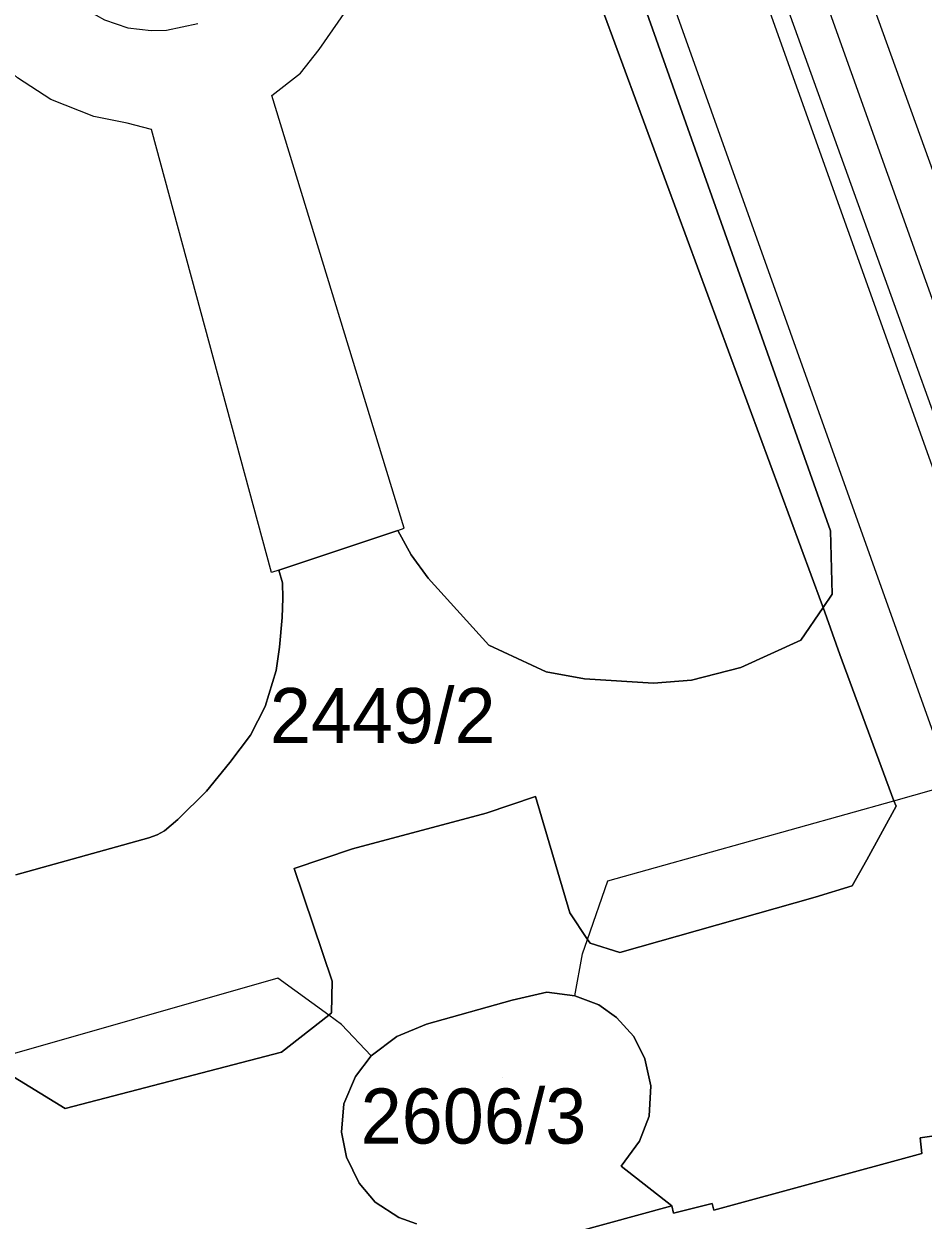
# Model space of a CAD drawing. Extents: x -263423 to -261326, y -1240067 to -1237864.
# Drawn here: x -262856 to -262823.4, y -1239408.14 to -1239364.75 of the extents above; entities that cross this region are included whole.
import ezdxf

# ---------------------------------------------------------------- set-up
doc = ezdxf.new("R2010")
doc.units = 0
for name, color, linetype in [('body_kn', 7, 'Continuous'), ('kladpar_druhypozemkov', 7, 'Continuous'), ('kladpar_hranice', 7, 'Continuous'), ('kladpar_parcelnecisla', 7, 'Continuous'), ('kladpar_plochy', 7, 'Continuous'), ('tarchy_linie', 7, 'Continuous'), ('zappar_hrandruhpozemk', 7, 'Continuous')]:
    doc.layers.add(name, color=color, linetype=linetype)

msp = doc.modelspace()

# ---------------------------------------------------------------- linework, layer by layer
at = {"layer": 'body_kn'}
for p, q in [((-262852.23, -1239364.89), (-262852.23, -1239364.89)), ((-262851.39, -1239364.98), (-262851.39, -1239364.98)), ((-262850.83, -1239364.97), (-262850.83, -1239364.97)), ((-262845.29, -1239365.67), (-262845.29, -1239365.67)), ((-262845.97, -1239366.53), (-262845.97, -1239366.53)), ((-262855.02, -1239367.49), (-262855.02, -1239367.49)), ((-262847.01, -1239367.34), (-262847.01, -1239367.34)), ((-262853.46, -1239368.11), (-262853.46, -1239368.11)), ((-262852.26, -1239368.35), (-262852.26, -1239368.35)), ((-262851.37, -1239368.57), (-262851.37, -1239368.57)), ((-262842.44, -1239383.13), (-262842.44, -1239383.13)), ((-262842.44, -1239383.13), (-262842.44, -1239383.13)), ((-262842.21, -1239383.04), (-262842.21, -1239383.04)), ((-262826.75, -1239383.14), (-262826.75, -1239383.14)), ((-262841.96, -1239384.01), (-262841.96, -1239384.01)), ((-262846.76, -1239384.57), (-262846.76, -1239384.57)), ((-262846.76, -1239384.57), (-262846.76, -1239384.57)), ((-262847.02, -1239384.65), (-262847.02, -1239384.65)), ((-262846.63, -1239385.02), (-262846.63, -1239385.02)), ((-262841.34, -1239384.85), (-262841.34, -1239384.85)), ((-262826.7, -1239385.44), (-262826.7, -1239385.44)), ((-262846.61, -1239385.58), (-262846.61, -1239385.58)), ((-262827.08, -1239385.76), (-262827.08, -1239385.76)), ((-262827.02, -1239385.92), (-262827.02, -1239385.92)), ((-262827.02, -1239385.92), (-262827.02, -1239385.92)), ((-262846.64, -1239386.28), (-262846.64, -1239386.28)), ((-262827.83, -1239387.1), (-262827.83, -1239387.1)), ((-262846.73, -1239387.36), (-262846.73, -1239387.36)), ((-262839.15, -1239387.29), (-262839.15, -1239387.29)), ((-262826.42, -1239387.62), (-262826.42, -1239387.62)), ((-262830.01, -1239388.1), (-262830.01, -1239388.1)), ((-262846.86, -1239388.2), (-262846.86, -1239388.2)), ((-262837.06, -1239388.25), (-262837.06, -1239388.25)), ((-262835.67, -1239388.51), (-262835.67, -1239388.51)), ((-262833.17, -1239388.67), (-262833.17, -1239388.67)), ((-262831.79, -1239388.56), (-262831.79, -1239388.56)), ((-262847.25, -1239389.51), (-262847.25, -1239389.51)), ((-262847.78, -1239390.55), (-262847.78, -1239390.55)), ((-262848.53, -1239391.54), (-262848.53, -1239391.54)), ((-262849.38, -1239392.58), (-262849.38, -1239392.58)), ((-262837.45, -1239392.78), (-262837.45, -1239392.78)), ((-262824.46, -1239392.93), (-262824.46, -1239392.93)), ((-262824.38, -1239393.13), (-262824.38, -1239393.13)), ((-262850.42, -1239393.61), (-262850.42, -1239393.61)), ((-262839.24, -1239393.38), (-262839.24, -1239393.38)), ((-262851.17, -1239394.17), (-262851.17, -1239394.17)), ((-262850.9, -1239394.02), (-262850.9, -1239394.02)), ((-262851.47, -1239394.28), (-262851.47, -1239394.28)), ((-262844.09, -1239394.67), (-262844.09, -1239394.67)), ((-262846.2, -1239395.39), (-262846.2, -1239395.39)), ((-262825.44, -1239395.08), (-262825.44, -1239395.08)), ((-262834.83, -1239395.84), (-262834.83, -1239395.84)), ((-262825.97, -1239396.02), (-262825.97, -1239396.02)), ((-262827.31, -1239396.43), (-262827.31, -1239396.43)), ((-262836.21, -1239397), (-262836.21, -1239397)), ((-262835.57, -1239397.96), (-262835.57, -1239397.96)), ((-262835.47, -1239398.1), (-262835.47, -1239398.1)), ((-262835.75, -1239398.49), (-262835.75, -1239398.49)), ((-262834.4, -1239398.44), (-262834.4, -1239398.44)), ((-262846.8, -1239399.37), (-262846.8, -1239399.37)), ((-262844.83, -1239399.48), (-262844.83, -1239399.48)), ((-262838.3, -1239400.16), (-262838.3, -1239400.16)), ((-262837.04, -1239399.88), (-262837.04, -1239399.88)), ((-262836.02, -1239400.01), (-262836.02, -1239400.01)), ((-262836.02, -1239400.01), (-262836.02, -1239400.01)), ((-262835.54, -1239400.19), (-262835.54, -1239400.19)), ((-262844.85, -1239400.63), (-262844.85, -1239400.63)), ((-262835.16, -1239400.34), (-262835.16, -1239400.34)), ((-262844.95, -1239400.71), (-262844.95, -1239400.71)), ((-262844.49, -1239401.05), (-262844.49, -1239401.05)), ((-262841.41, -1239401.04), (-262841.41, -1239401.04)), ((-262834.51, -1239400.8), (-262834.51, -1239400.8)), ((-262842.48, -1239401.48), (-262842.48, -1239401.48)), ((-262833.89, -1239401.48), (-262833.89, -1239401.48)), ((-262846.66, -1239402.05), (-262846.66, -1239402.05)), ((-262843.41, -1239402.18), (-262843.41, -1239402.18)), ((-262843.41, -1239402.18), (-262843.41, -1239402.18)), ((-262833.49, -1239402.3), (-262833.49, -1239402.3)), ((-262843.98, -1239402.94), (-262843.98, -1239402.94)), ((-262833.27, -1239403.28), (-262833.27, -1239403.28)), ((-262854.51, -1239404.1), (-262854.51, -1239404.1)), ((-262844.4, -1239403.93), (-262844.4, -1239403.93)), ((-262833.33, -1239404.37), (-262833.33, -1239404.37)), ((-262844.49, -1239404.95), (-262844.49, -1239404.95)), ((-262833.68, -1239405.28), (-262833.68, -1239405.28)), ((-262823.51, -1239405.16), (-262823.51, -1239405.16)), ((-262844.3, -1239405.86), (-262844.3, -1239405.86)), ((-262823.45, -1239405.73), (-262823.45, -1239405.73)), ((-262823.45, -1239405.73), (-262823.45, -1239405.73)), ((-262834.34, -1239406.19), (-262834.34, -1239406.19)), ((-262843.84, -1239406.8), (-262843.84, -1239406.8)), ((-262843.26, -1239407.5), (-262843.26, -1239407.5)), ((-262832.51, -1239407.63), (-262832.51, -1239407.63)), ((-262832.51, -1239407.63), (-262832.51, -1239407.63)), ((-262831.05, -1239407.54), (-262831.05, -1239407.54)), ((-262842.41, -1239408.05), (-262842.41, -1239408.05)), ((-262832.45, -1239407.89), (-262832.45, -1239407.89)), ((-262830.99, -1239407.79), (-262830.99, -1239407.79))]:
    msp.add_line(p, q, dxfattribs=at)
at = {"layer": 'kladpar_druhypozemkov'}
for p, q in [((-262843.14, -1239388.6), (-262843.14, -1239388.6)), ((-262838.66, -1239402.96), (-262838.66, -1239402.96))]:
    msp.add_line(p, q, dxfattribs=at)
at = {"layer": 'kladpar_hranice'}
for points in [[(-262827.02, -1239385.92), (-262827.08, -1239385.76), (-262835.7, -1239362.38), (-262836.48, -1239360.14), (-262836.97, -1239358.84), (-262838.48, -1239354.86), (-262847.69, -1239330.48), (-262848.11, -1239329.26), (-262848.8, -1239328.8), (-262849.74, -1239328.27), (-262848.57, -1239328.02), (-262847.42, -1239328.31), (-262846.62, -1239328.87), (-262845.39, -1239330.53), (-262836.99, -1239354.45), (-262835.49, -1239358.46), (-262826.75, -1239383.14), (-262826.7, -1239385.44), (-262827.02, -1239385.92)], [(-262825.44, -1239395.08), (-262824.38, -1239393.13), (-262824.46, -1239392.93), (-262826.42, -1239387.62), (-262827.02, -1239385.92), (-262826.7, -1239385.44), (-262826.75, -1239383.14), (-262835.49, -1239358.46)], [(-262835.7, -1239362.38), (-262827.08, -1239385.76), (-262827.02, -1239385.92), (-262827.83, -1239387.1), (-262830.01, -1239388.1), (-262831.79, -1239388.56), (-262833.17, -1239388.67), (-262835.67, -1239388.51), (-262837.06, -1239388.25), (-262839.15, -1239387.29), (-262841.34, -1239384.85), (-262841.96, -1239384.01), (-262842.44, -1239383.13), (-262846.76, -1239384.57), (-262846.63, -1239385.02), (-262846.61, -1239385.58), (-262846.64, -1239386.28), (-262846.73, -1239387.36), (-262846.86, -1239388.2), (-262847.25, -1239389.51), (-262847.78, -1239390.55), (-262848.53, -1239391.54), (-262849.38, -1239392.58), (-262850.42, -1239393.61), (-262850.9, -1239394.02), (-262851.17, -1239394.17), (-262851.47, -1239394.28), (-262856.29, -1239395.62)], [(-262867.91, -1239362.97), (-262866.88, -1239367.38), (-262860.55, -1239393.7), (-262859.83, -1239394.76), (-262858.55, -1239395.6), (-262858.37, -1239395.6), (-262857.12, -1239402.32), (-262857.08, -1239402.52), (-262854.51, -1239404.1), (-262846.66, -1239402.05), (-262844.95, -1239400.71), (-262844.85, -1239400.63), (-262844.83, -1239399.48), (-262846.2, -1239395.39), (-262844.09, -1239394.67), (-262839.24, -1239393.38), (-262837.45, -1239392.78), (-262836.21, -1239397), (-262835.57, -1239397.96), (-262835.47, -1239398.1), (-262834.4, -1239398.44), (-262827.31, -1239396.43), (-262825.97, -1239396.02), (-262825.44, -1239395.08)], [(-262856.29, -1239395.62), (-262851.47, -1239394.28), (-262851.17, -1239394.17), (-262850.9, -1239394.02), (-262850.42, -1239393.61), (-262849.38, -1239392.58), (-262848.53, -1239391.54), (-262847.78, -1239390.55), (-262847.25, -1239389.51), (-262846.86, -1239388.2), (-262846.73, -1239387.36), (-262846.64, -1239386.28), (-262846.61, -1239385.58), (-262846.63, -1239385.02), (-262846.76, -1239384.57), (-262842.44, -1239383.13), (-262841.96, -1239384.01), (-262841.34, -1239384.85), (-262839.15, -1239387.29), (-262837.06, -1239388.25), (-262835.67, -1239388.51), (-262833.17, -1239388.67), (-262831.79, -1239388.56), (-262830.01, -1239388.1), (-262827.83, -1239387.1), (-262827.02, -1239385.92), (-262826.42, -1239387.62), (-262824.46, -1239392.93), (-262824.38, -1239393.13), (-262825.44, -1239395.08), (-262825.97, -1239396.02), (-262827.31, -1239396.43), (-262834.4, -1239398.44), (-262835.47, -1239398.1), (-262835.57, -1239397.96), (-262836.21, -1239397), (-262837.45, -1239392.78), (-262839.24, -1239393.38), (-262844.09, -1239394.67), (-262846.2, -1239395.39), (-262844.83, -1239399.48), (-262844.85, -1239400.63), (-262844.95, -1239400.71), (-262846.66, -1239402.05), (-262854.51, -1239404.1), (-262857.08, -1239402.52)], [(-262841.77, -1239408.28), (-262842.41, -1239408.05), (-262843.26, -1239407.5), (-262843.84, -1239406.8), (-262844.3, -1239405.86), (-262844.49, -1239404.95), (-262844.4, -1239403.93), (-262843.98, -1239402.94), (-262843.41, -1239402.18), (-262842.48, -1239401.48), (-262841.41, -1239401.04), (-262838.3, -1239400.16), (-262837.04, -1239399.88), (-262836.02, -1239400.01), (-262835.54, -1239400.19), (-262835.16, -1239400.34), (-262834.51, -1239400.8), (-262833.89, -1239401.48), (-262833.49, -1239402.3), (-262833.27, -1239403.28), (-262833.33, -1239404.37), (-262833.68, -1239405.28), (-262834.34, -1239406.19), (-262832.51, -1239407.63)], [(-262823.51, -1239405.16), (-262823.45, -1239405.73), (-262830.99, -1239407.79), (-262831.05, -1239407.54), (-262832.45, -1239407.89), (-262832.51, -1239407.63), (-262834.34, -1239406.19), (-262833.68, -1239405.28), (-262833.33, -1239404.37), (-262833.27, -1239403.28), (-262833.49, -1239402.3), (-262833.89, -1239401.48), (-262834.51, -1239400.8), (-262835.16, -1239400.34), (-262835.54, -1239400.19), (-262836.02, -1239400.01), (-262837.04, -1239399.88), (-262838.3, -1239400.16), (-262841.41, -1239401.04), (-262842.48, -1239401.48), (-262843.41, -1239402.18), (-262843.98, -1239402.94), (-262844.4, -1239403.93), (-262844.49, -1239404.95), (-262844.3, -1239405.86), (-262843.84, -1239406.8), (-262843.26, -1239407.5), (-262842.41, -1239408.05), (-262841.77, -1239408.28)], [(-262823.45, -1239405.73), (-262823.51, -1239405.16), (-262822.74, -1239405.05)], [(-262822.74, -1239405.05), (-262823.51, -1239405.16)], [(-262841.96, -1239410.22), (-262832.51, -1239407.63), (-262832.45, -1239407.89), (-262831.05, -1239407.54), (-262830.99, -1239407.79), (-262823.45, -1239405.73)], [(-262832.51, -1239407.63), (-262841.96, -1239410.22)]]:
    msp.add_lwpolyline(points, dxfattribs=at)
at = {"layer": 'kladpar_plochy'}
for p, q in [((-262826.75, -1239383.14), (-262835.49, -1239358.46)), ((-262826.7, -1239385.44), (-262826.75, -1239383.14)), ((-262827.02, -1239385.92), (-262826.7, -1239385.44)), ((-262826.42, -1239387.62), (-262827.02, -1239385.92)), ((-262824.46, -1239392.93), (-262826.42, -1239387.62)), ((-262839.24, -1239393.38), (-262837.45, -1239392.78)), ((-262837.45, -1239392.78), (-262836.21, -1239397)), ((-262825.44, -1239395.08), (-262824.38, -1239393.13)), ((-262824.38, -1239393.13), (-262824.46, -1239392.93)), ((-262844.09, -1239394.67), (-262839.24, -1239393.38)), ((-262846.2, -1239395.39), (-262844.09, -1239394.67)), ((-262844.83, -1239399.48), (-262846.2, -1239395.39)), ((-262825.97, -1239396.02), (-262825.44, -1239395.08)), ((-262827.31, -1239396.43), (-262825.97, -1239396.02)), ((-262834.4, -1239398.44), (-262827.31, -1239396.43)), ((-262836.21, -1239397), (-262835.57, -1239397.96)), ((-262835.57, -1239397.96), (-262835.47, -1239398.1)), ((-262835.47, -1239398.1), (-262834.4, -1239398.44)), ((-262844.85, -1239400.63), (-262844.83, -1239399.48)), ((-262838.3, -1239400.16), (-262841.41, -1239401.04)), ((-262837.04, -1239399.88), (-262838.3, -1239400.16)), ((-262836.02, -1239400.01), (-262837.04, -1239399.88)), ((-262835.54, -1239400.19), (-262836.02, -1239400.01)), ((-262835.16, -1239400.34), (-262835.54, -1239400.19)), ((-262844.95, -1239400.71), (-262844.85, -1239400.63)), ((-262834.51, -1239400.8), (-262835.16, -1239400.34)), ((-262846.66, -1239402.05), (-262844.95, -1239400.71)), ((-262841.41, -1239401.04), (-262842.48, -1239401.48)), ((-262833.89, -1239401.48), (-262834.51, -1239400.8)), ((-262842.48, -1239401.48), (-262843.41, -1239402.18)), ((-262833.49, -1239402.3), (-262833.89, -1239401.48)), ((-262854.51, -1239404.1), (-262846.66, -1239402.05)), ((-262843.41, -1239402.18), (-262843.98, -1239402.94)), ((-262833.27, -1239403.28), (-262833.49, -1239402.3)), ((-262857.08, -1239402.52), (-262854.51, -1239404.1)), ((-262843.98, -1239402.94), (-262844.4, -1239403.93)), ((-262833.33, -1239404.37), (-262833.27, -1239403.28)), ((-262844.4, -1239403.93), (-262844.49, -1239404.95)), ((-262833.68, -1239405.28), (-262833.33, -1239404.37)), ((-262844.49, -1239404.95), (-262844.3, -1239405.86)), ((-262834.34, -1239406.19), (-262833.68, -1239405.28)), ((-262822.74, -1239405.05), (-262823.51, -1239405.16)), ((-262823.51, -1239405.16), (-262823.45, -1239405.73)), ((-262844.3, -1239405.86), (-262843.84, -1239406.8)), ((-262823.45, -1239405.73), (-262830.99, -1239407.79)), ((-262832.51, -1239407.63), (-262834.34, -1239406.19)), ((-262843.84, -1239406.8), (-262843.26, -1239407.5)), ((-262843.26, -1239407.5), (-262842.41, -1239408.05)), ((-262832.45, -1239407.89), (-262832.51, -1239407.63)), ((-262831.05, -1239407.54), (-262832.45, -1239407.89)), ((-262830.99, -1239407.79), (-262831.05, -1239407.54)), ((-262842.41, -1239408.05), (-262841.77, -1239408.28))]:
    msp.add_line(p, q, dxfattribs=at)
msp.add_lwpolyline([(-262827.02, -1239385.92), (-262827.08, -1239385.76), (-262835.7, -1239362.38), (-262836.48, -1239360.14), (-262836.97, -1239358.84), (-262838.48, -1239354.86), (-262847.69, -1239330.48), (-262848.11, -1239329.26), (-262848.8, -1239328.8), (-262849.74, -1239328.27), (-262848.57, -1239328.02), (-262847.42, -1239328.31), (-262846.62, -1239328.87), (-262845.39, -1239330.53), (-262836.99, -1239354.45), (-262835.49, -1239358.46), (-262826.75, -1239383.14), (-262826.7, -1239385.44)], close=True, dxfattribs=at)
for points in [[(-262835.7, -1239362.38), (-262827.08, -1239385.76), (-262827.02, -1239385.92), (-262827.83, -1239387.1), (-262830.01, -1239388.1), (-262831.79, -1239388.56), (-262833.17, -1239388.67), (-262835.67, -1239388.51), (-262837.06, -1239388.25), (-262839.15, -1239387.29), (-262841.34, -1239384.85), (-262841.96, -1239384.01), (-262842.44, -1239383.13), (-262846.76, -1239384.57), (-262846.63, -1239385.02), (-262846.61, -1239385.58), (-262846.64, -1239386.28), (-262846.73, -1239387.36), (-262846.86, -1239388.2), (-262847.25, -1239389.51), (-262847.78, -1239390.55), (-262848.53, -1239391.54), (-262849.38, -1239392.58), (-262850.42, -1239393.61), (-262850.9, -1239394.02), (-262851.17, -1239394.17), (-262851.47, -1239394.28), (-262856.29, -1239395.62)], [(-262856.29, -1239395.62), (-262851.47, -1239394.28), (-262851.17, -1239394.17), (-262850.9, -1239394.02), (-262850.42, -1239393.61), (-262849.38, -1239392.58), (-262848.53, -1239391.54), (-262847.78, -1239390.55), (-262847.25, -1239389.51), (-262846.86, -1239388.2), (-262846.73, -1239387.36), (-262846.64, -1239386.28), (-262846.61, -1239385.58), (-262846.63, -1239385.02), (-262846.76, -1239384.57), (-262842.44, -1239383.13), (-262841.96, -1239384.01), (-262841.34, -1239384.85), (-262839.15, -1239387.29), (-262837.06, -1239388.25), (-262835.67, -1239388.51), (-262833.17, -1239388.67), (-262831.79, -1239388.56), (-262830.01, -1239388.1), (-262827.83, -1239387.1), (-262827.02, -1239385.92), (-262826.42, -1239387.62), (-262824.46, -1239392.93), (-262824.38, -1239393.13), (-262825.44, -1239395.08), (-262825.97, -1239396.02), (-262827.31, -1239396.43), (-262834.4, -1239398.44), (-262835.47, -1239398.1), (-262835.57, -1239397.96), (-262836.21, -1239397), (-262837.45, -1239392.78), (-262839.24, -1239393.38), (-262844.09, -1239394.67), (-262846.2, -1239395.39), (-262844.83, -1239399.48), (-262844.85, -1239400.63), (-262844.95, -1239400.71), (-262846.66, -1239402.05), (-262854.51, -1239404.1), (-262857.08, -1239402.52)], [(-262841.77, -1239408.28), (-262842.41, -1239408.05), (-262843.26, -1239407.5), (-262843.84, -1239406.8), (-262844.3, -1239405.86), (-262844.49, -1239404.95), (-262844.4, -1239403.93), (-262843.98, -1239402.94), (-262843.41, -1239402.18), (-262842.48, -1239401.48), (-262841.41, -1239401.04), (-262838.3, -1239400.16), (-262837.04, -1239399.88), (-262836.02, -1239400.01), (-262835.54, -1239400.19), (-262835.16, -1239400.34), (-262834.51, -1239400.8), (-262833.89, -1239401.48), (-262833.49, -1239402.3), (-262833.27, -1239403.28), (-262833.33, -1239404.37), (-262833.68, -1239405.28), (-262834.34, -1239406.19), (-262832.51, -1239407.63), (-262841.96, -1239410.22)], [(-262841.96, -1239410.22), (-262832.51, -1239407.63), (-262832.45, -1239407.89), (-262831.05, -1239407.54), (-262830.99, -1239407.79), (-262823.45, -1239405.73), (-262823.51, -1239405.16), (-262822.74, -1239405.05)]]:
    msp.add_lwpolyline(points, dxfattribs=at)
at = {"layer": 'tarchy_linie'}
for points in [[(-262876.1, -1239267.26), (-262859.65, -1239272.11), (-262836.46, -1239332.83), (-262813.8, -1239395.79), (-262782.96, -1239480.21), (-262751.68, -1239564.86), (-262738.56, -1239596.25), (-262720.83, -1239681.08), (-262703.16, -1239765.24), (-262676.39, -1239868.22), (-262673.88, -1239876.15)], [(-262887.4, -1239271.82), (-262886.03, -1239271.48), (-262870.18, -1239272.08), (-262862.78, -1239274.26), (-262862.15, -1239275.98), (-262860.74, -1239277.53), (-262839.23, -1239333.86), (-262816.57, -1239396.8)]]:
    msp.add_lwpolyline(points, dxfattribs=at)
at = {"layer": 'zappar_hrandruhpozemk'}
for p, q in [((-262846.33, -1239325.05), (-262822.37, -1239392.34)), ((-262842.21, -1239383.04), (-262847.01, -1239367.34)), ((-262847.02, -1239384.65), (-262851.37, -1239368.57)), ((-262842.44, -1239383.13), (-262842.21, -1239383.04)), ((-262846.76, -1239384.57), (-262847.02, -1239384.65)), ((-262836.02, -1239400.01), (-262835.75, -1239398.49)), ((-262843.41, -1239402.18), (-262844.49, -1239401.05))]:
    msp.add_line(p, q, dxfattribs=at)
for points in [[(-262847.93, -1239305.11), (-262820.56, -1239381.77), (-262794.57, -1239455.03)], [(-262849.85, -1239305.78), (-262822.48, -1239382.46), (-262796.56, -1239455.53)], [(-262850.17, -1239356.04), (-262850.95, -1239355.94), (-262851.75, -1239355.94), (-262852.62, -1239356.13), (-262853.24, -1239356.38), (-262854.12, -1239356.92), (-262854.96, -1239357.83), (-262855.47, -1239358.74), (-262855.71, -1239359.73), (-262855.78, -1239360.66), (-262855.62, -1239361.7), (-262855.3, -1239362.51), (-262854.81, -1239363.27), (-262853.99, -1239364.09), (-262853.08, -1239364.6), (-262852.23, -1239364.89), (-262851.39, -1239364.98), (-262850.83, -1239364.97), (-262849.7, -1239364.73)], [(-262847.01, -1239367.34), (-262845.97, -1239366.53), (-262845.29, -1239365.67), (-262844.3, -1239364.24), (-262843.67, -1239362.7), (-262843.45, -1239361.56), (-262843.45, -1239360.53), (-262836.97, -1239358.84)], [(-262851.37, -1239368.57), (-262852.26, -1239368.35), (-262853.46, -1239368.11), (-262855.02, -1239367.49), (-262856.23, -1239366.7), (-262857.26, -1239365.78), (-262857.84, -1239364.76), (-262863.86, -1239366.51)], [(-262834.83, -1239395.84), (-262824.46, -1239392.93), (-262822.37, -1239392.34), (-262799.57, -1239456.83)], [(-262835.75, -1239398.49), (-262835.57, -1239397.96), (-262834.83, -1239395.84)], [(-262846.8, -1239399.37), (-262857.12, -1239402.32), (-262859.26, -1239402.93)], [(-262844.49, -1239401.05), (-262844.95, -1239400.71), (-262846.8, -1239399.37)]]:
    msp.add_lwpolyline(points, dxfattribs=at)

# ---------------------------------------------------------------- texts
at = {"layer": 'kladpar_parcelnecisla'}
for s, p in [('2449/2', (-262847.083, -1239390.84)), ('2606/3', (-262843.79, -1239405.37))]:
    msp.add_text(s, height=2, dxfattribs=at).set_placement(p)

doc.saveas('drawing.dxf')
